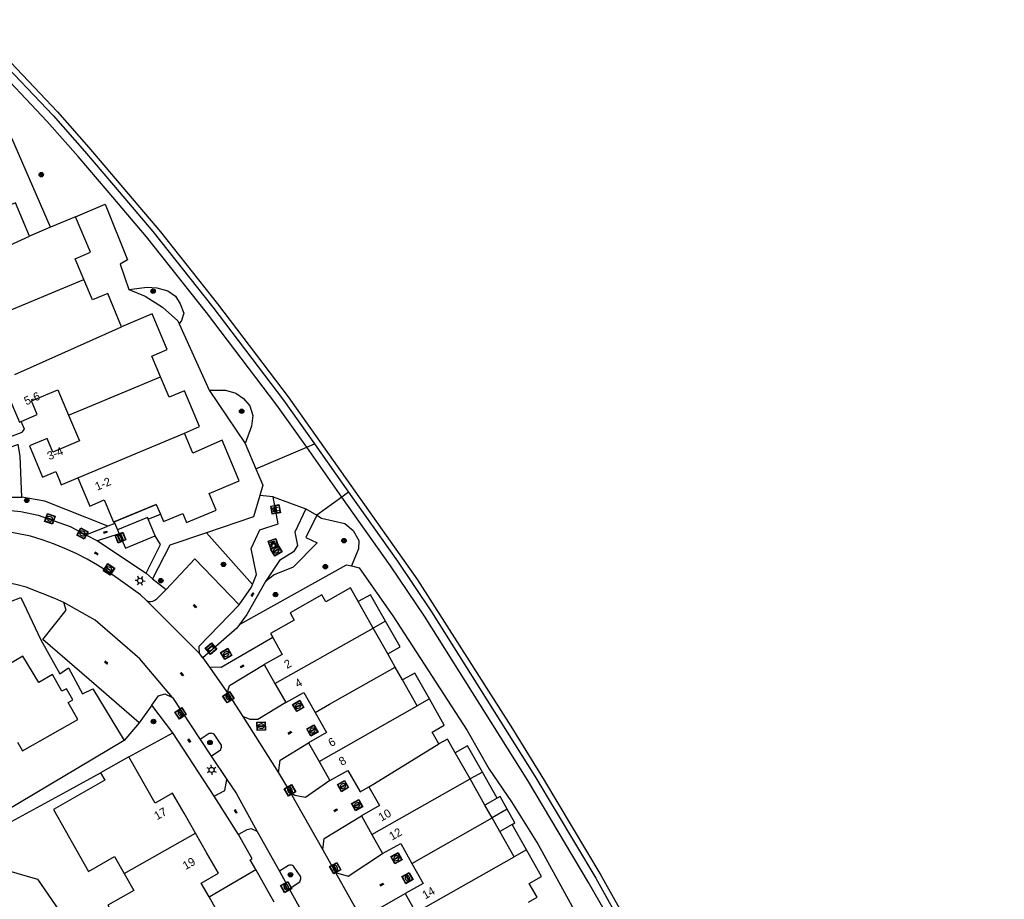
# Model space of a CAD drawing. Header units: metres. Extents: x 93870 to 95789, y 463036 to 464040.
# Tile 331 of 344: x 95604 to 95722, y 463547 to 463653. Entities that reach past the tile are written whole.
import ezdxf
from ezdxf.enums import TextEntityAlignment as Align

# ---------------------------------------------------------------- set-up
doc = ezdxf.new("R2010")
doc.units = ezdxf.units.M
doc.header["$LTSCALE"] = 25.4
for name, color, linetype in [('B_BEBOUWINGSGRENS_0', 1, 'Continuous'), ('B_LUIFEL_1', 200, 'Continuous'), ('B_TUSSENMUUR_0', 7, 'Continuous'), ('G_GRENS_ALGEMEEN_0', 7, 'Continuous'), ('Q_BANK_0', 7, 'Continuous'), ('Q_BOOM_0', 3, 'Continuous'), ('Q_INSPECTIE_OF_RIOOLPUT_0', 253, 'Continuous'), ('Q_KOLK_0', 254, 'Continuous'), ('Q_LICHTMAST_0', 2, 'Continuous'), ('Q_PICKNICKTAFEL_0', 7, 'Continuous'), ('Q_STRAATNAAMBORD_0', 7, 'Continuous'), ('S_GBKN_SYMBOOL_OV_GROOT_0', 7, 'Continuous'), ('T_CULTUURGRENS_0', 76, 'Continuous'), ('T_HAAG_0', 87, 'Continuous'), ('T_HEK_0', 57, 'Continuous'), ('T_WALBESCHERMING_0', 45, 'Continuous'), ('V_WEGGRENS_0', 7, 'Continuous'), ('W_WALBESCHERMING_LIJN_0', 45, 'Continuous'), ('Z_GBKN_HUISNUMMER_0', 252, 'Continuous')]:
    doc.layers.add(name, color=color, linetype=linetype)

# ---------------------------------------------------------------- blocks, each defined once
blk = doc.blocks.new('Q_STRAATNAAMBORD')
for points in [[(-0.5, 0.5), (0.5, 0.5), (0.5, -0.5), (-0.5, -0.5)], [(-0.37, 0.22), (0.36, 0.22), (0.36, -0.21), (-0.37, -0.21)]]:
    blk.add_lwpolyline(points, close=True)
for points in [[(-0.44, 0.46), (0.44, 0.46, -0.414214), (0.46, 0.44), (0.46, -0.44, -0.414214), (0.44, -0.46), (-0.44, -0.46, -0.414214), (-0.46, -0.44), (-0.46, 0.44), (-0.46, 0.44), (-0.46, 0.45), (-0.46, 0.45), (-0.46, 0.45), (-0.46, 0.45), (-0.46, 0.45), (-0.46, 0.45), (-0.46, 0.46), (-0.46, 0.46), (-0.46, 0.46), (-0.45, 0.46), (-0.45, 0.46), (-0.45, 0.46), (-0.45, 0.46), (-0.45, 0.46), (-0.45, 0.46), (-0.44, 0.46), (-0.44, 0.46)], [(-0.29, 0.16), (0.28, 0.16, -0.414214), (0.3, 0.14), (0.3, -0.13, -0.414214), (0.28, -0.16), (-0.29, -0.16, -0.414214), (-0.31, -0.13), (-0.31, 0.14), (-0.31, 0.14), (-0.31, 0.14), (-0.31, 0.14), (-0.31, 0.15), (-0.31, 0.15), (-0.31, 0.15), (-0.3, 0.15), (-0.3, 0.15), (-0.3, 0.15), (-0.3, 0.16), (-0.3, 0.16), (-0.3, 0.16), (-0.3, 0.16), (-0.29, 0.16), (-0.29, 0.16), (-0.29, 0.16), (-0.29, 0.16), (-0.29, 0.16)]]:
    blk.add_lwpolyline(points, format="xyb")
blk = doc.blocks.new('Q_LICHTMAST')
for points in [[(-0.26, 0.15), (-0.52, 0.3)], [(0, 0.3), (0, 0.6)], [(0.26, 0.15), (0.52, 0.3)], [(-0.26, -0.15), (-0.52, -0.3)], [(0, -0.3), (0, -0.6)], [(0.26, -0.15), (0.52, -0.3)]]:
    blk.add_lwpolyline(points)
blk.add_circle((0, 0), 0.3)
blk = doc.blocks.new('Q_KOLK')
blk.add_lwpolyline([(-0.5, 0.5), (0.5, 0.5), (0.5, -0.5), (-0.5, -0.5)], close=True)
for points in [[(-0.44, 0.46), (0.44, 0.46, -0.414214), (0.46, 0.44), (0.46, -0.44, -0.414214), (0.44, -0.46), (-0.44, -0.46, -0.414214), (-0.46, -0.44), (-0.46, 0.44, -0.414214), (-0.44, 0.46)], [(-0.34, 0.1, 0.380426), (-0.28, -0.18)], [(-0.01, 0.27, 0.240218), (-0.34, 0.1)], [(-0.19, 0.04, 0.853344), (-0.19, -0.03)], [(0.33, 0.11, 0.240191), (-0.01, 0.27)], [(0.18, -0.03, 0.849746), (0.18, 0.04)], [(0.27, -0.18, 0.380426), (0.33, 0.11)], [(-0.28, -0.18, 0.148452), (0.01, -0.26)], [(0.01, -0.26, 0.131742), (0.27, -0.18)]]:
    blk.add_lwpolyline(points, format="xyb")
for points in [[(-0.19, 0.04), (0.18, 0.04)], [(0.18, -0.03), (-0.19, -0.03)]]:
    blk.add_lwpolyline(points)
blk = doc.blocks.new('Q_INSPECTIE_OF_RIOOLPUT')
blk.add_lwpolyline([(-0.5, 0.5), (0.5, 0.5), (0.5, -0.5), (-0.5, -0.5)], close=True)
for points in [[(-0.44, 0.46), (0.44, 0.46, -0.414214), (0.46, 0.44), (0.46, -0.44, -0.414214), (0.44, -0.46), (-0.44, -0.46, -0.414214), (-0.46, -0.44), (-0.46, 0.44), (-0.46, 0.44), (-0.46, 0.45), (-0.46, 0.45), (-0.46, 0.45), (-0.46, 0.45), (-0.46, 0.45), (-0.46, 0.45), (-0.46, 0.46), (-0.46, 0.46), (-0.46, 0.46), (-0.45, 0.46), (-0.45, 0.46), (-0.45, 0.46), (-0.45, 0.46), (-0.45, 0.46), (-0.45, 0.46), (-0.44, 0.46), (-0.44, 0.46)], [(-0.34, 0.1, 0.380426), (-0.28, -0.18)], [(-0.01, 0.27, 0.240218), (-0.34, 0.1)], [(-0.19, 0.04, 0.853344), (-0.19, -0.03)], [(0.33, 0.11, 0.240191), (-0.01, 0.27)], [(0.18, -0.03, 0.849746), (0.18, 0.04)], [(0.27, -0.18, 0.380426), (0.33, 0.11)], [(-0.28, -0.18, 0.148452), (0.01, -0.26)], [(0.01, -0.26, 0.131742), (0.27, -0.18)]]:
    blk.add_lwpolyline(points, format="xyb")
for points in [[(-0.19, 0.04), (0.18, 0.04)], [(0.18, -0.03), (-0.19, -0.03)]]:
    blk.add_lwpolyline(points)
blk = doc.blocks.new('Q_PICKNICKTAFEL')
blk.add_lwpolyline([(-0.5, 0.5), (0.5, 0.5), (0.5, -0.5), (-0.5, -0.5)], close=True)
blk.add_lwpolyline([(-0.44, 0.46), (0.44, 0.46, -0.414214), (0.46, 0.44), (0.46, -0.44, -0.414214), (0.44, -0.46), (-0.44, -0.46, -0.414214), (-0.46, -0.44), (-0.46, 0.44), (-0.46, 0.44), (-0.46, 0.45), (-0.46, 0.45), (-0.46, 0.45), (-0.46, 0.45), (-0.46, 0.45), (-0.46, 0.45), (-0.46, 0.46), (-0.46, 0.46), (-0.46, 0.46), (-0.45, 0.46), (-0.45, 0.46), (-0.45, 0.46), (-0.45, 0.46), (-0.45, 0.46), (-0.45, 0.46), (-0.44, 0.46), (-0.44, 0.46)], format="xyb")
for points in [[(-0.25, -0.06), (-0.41, -0.06), (-0.41, 0.02)], [(-0.41, 0.02), (-0.21, 0.02)], [(-0.14, 0.21), (-0.27, 0.21), (-0.27, 0.28)], [(-0.27, 0.28), (0.26, 0.28), (0.26, 0.21), (0.13, 0.21)], [(-0.21, 0.02), (-0.14, 0.21)], [(-0.12, 0.02), (-0.03, 0.21)], [(-0.12, 0.02), (0.11, 0.02)], [(0.03, 0.21), (-0.03, 0.21)], [(0.11, 0.02), (0.03, 0.21)], [(0.21, 0.02), (0.13, 0.21)], [(0.21, 0.02), (0.4, 0.02), (0.4, -0.06), (0.24, -0.06)], [(-0.34, -0.28), (-0.25, -0.06)], [(-0.34, -0.28), (-0.24, -0.28)], [(-0.24, -0.28), (-0.15, -0.06)], [(0.14, -0.06), (-0.15, -0.06)], [(0.23, -0.28), (0.14, -0.06)], [(0.23, -0.28), (0.33, -0.28)], [(0.33, -0.28), (0.24, -0.06)]]:
    blk.add_lwpolyline(points)
blk = doc.blocks.new('Q_BANK')
blk.add_lwpolyline([(-0.5, 0.5), (0.5, 0.5), (0.5, -0.5), (-0.5, -0.5)], close=True)
blk.add_lwpolyline([(-0.44, 0.46), (0.44, 0.46, -0.414214), (0.46, 0.44), (0.46, -0.44, -0.414214), (0.44, -0.46), (-0.44, -0.46, -0.414214), (-0.46, -0.44), (-0.46, 0.44), (-0.46, 0.44), (-0.46, 0.45), (-0.46, 0.45), (-0.46, 0.45), (-0.46, 0.45), (-0.46, 0.45), (-0.46, 0.45), (-0.46, 0.46), (-0.46, 0.46), (-0.46, 0.46), (-0.45, 0.46), (-0.45, 0.46), (-0.45, 0.46), (-0.45, 0.46), (-0.45, 0.46), (-0.45, 0.46), (-0.44, 0.46), (-0.44, 0.46)], format="xyb")
for points in [[(-0.27, 0.02), (-0.37, -0.08)], [(-0.18, 0.13), (-0.27, 0.13), (-0.27, 0.28)], [(-0.27, 0.28), (0.26, 0.28), (0.26, 0.13), (0.17, 0.13)], [(-0.18, 0.02), (-0.27, 0.02)], [(-0.27, 0.02), (-0.18, 0.02)], [(-0.18, 0.02), (-0.18, 0.13)], [(-0.18, 0.13), (-0.14, 0.13)], [(-0.14, 0.13), (-0.14, 0.02)], [(0.13, 0.13), (-0.14, 0.13)], [(0.13, 0.02), (-0.14, 0.02)], [(-0.14, 0.02), (0.13, 0.02)], [(0.13, 0.02), (-0.14, 0.02)], [(-0.14, 0.02), (0.13, 0.02)], [(-0.14, 0.02), (0.13, 0.02)], [(0.13, 0.02), (0.13, 0.13)], [(0.13, 0.13), (0.17, 0.13)], [(0.17, 0.13), (0.17, 0.02)], [(0.17, 0.02), (0.26, 0.02)], [(0.17, 0.02), (0.26, 0.02)], [(0.26, 0.02), (0.36, -0.08)], [(-0.24, -0.08), (-0.37, -0.08)], [(-0.19, -0.08), (-0.19, -0.27), (-0.24, -0.27), (-0.24, -0.08)], [(-0.24, -0.08), (-0.19, -0.08)], [(0.18, -0.08), (-0.19, -0.08)], [(0.23, -0.08), (0.23, -0.27), (0.18, -0.27), (0.18, -0.08)], [(0.18, -0.08), (0.23, -0.08)], [(0.36, -0.08), (0.23, -0.08)]]:
    blk.add_lwpolyline(points)
blk = doc.blocks.new('Q_BOOM')
for radius in [0.27, 0.18, 0.09]:
    blk.add_circle((0, 0), radius)
blk = doc.blocks.new('S_GBKN_SYMBOOL_OV_GROOT')
for points in [[(-0.21875, 0.0625), (0.21875, 0.0625)], [(-0.21875, 0), (0.21875, 0)], [(-0.1875, 0.0625), (-0.1875, 0)], [(-0.125, 0.09375), (-0.125, 0.0625)], [(-0.125, 0), (-0.125, -0.0625)], [(-0.0625, 0.0625), (-0.0625, 0)], [(0, 0.09375), (0, 0.0625)], [(0, 0), (0, -0.0625)], [(0.0625, 0.0625), (0.0625, 0)], [(0.125, 0.09375), (0.125, 0.0625)], [(0.125, 0), (0.125, -0.0625)], [(0.1875, 0.0625), (0.1875, 0)], [(-0.21875, -0.0625), (0.21875, -0.0625)], [(-0.1875, -0.0625), (-0.1875, -0.09375)], [(-0.0625, -0.0625), (-0.0625, -0.09375)], [(0.0625, -0.0625), (0.0625, -0.09375)], [(0.1875, -0.0625), (0.1875, -0.09375)]]:
    blk.add_lwpolyline(points)

msp = doc.modelspace()

# ---------------------------------------------------------------- linework, layer by layer
at = {"layer": 'B_BEBOUWINGSGRENS_0'}
for p, q in [((95610.5, 463629.39), (95607.51, 463628.13)), ((95607.51, 463628.13), (95604.96, 463627.06)), ((95620.76, 463610.09), (95619.71, 463612.58)), ((95623.63, 463603.3), (95625.47, 463604.08)), ((95620.25, 463594.7), (95620.75, 463593.51)), ((95619.19, 463593.12), (95615.59, 463591.61)), ((95619.32, 463592.82), (95619.19, 463593.12)), ((95620.11, 463590.91), (95619.32, 463592.82)), ((95615.59, 463591.61), (95615.79, 463591.15)), ((95646.4, 463579.77), (95644.58, 463582.98)), ((95648.16, 463576.66), (95646.4, 463579.77)), ((95649.05, 463575.08), (95648.16, 463576.66)), ((95633.26, 463575.39), (95634.56, 463573.09)), ((95649.94, 463573.52), (95649.05, 463575.08)), ((95651.71, 463570.39), (95649.94, 463573.52)), ((95634.56, 463573.09), (95635.86, 463570.79)), ((95653.19, 463571.23), (95651.71, 463570.39)), ((95638.59, 463565.95), (95639.87, 463563.67)), ((95616.95, 463564.25), (95613.52, 463562.32)), ((95658.08, 463561.58), (95656.3, 463564.73)), ((95639.87, 463563.67), (95641.16, 463561.39)), ((95659.87, 463558.43), (95658.08, 463561.58)), ((95660.74, 463556.89), (95659.87, 463558.43)), ((95624.97, 463555.04), (95623.6, 463557.44)), ((95644.97, 463557.15), (95646.25, 463554.87)), ((95661.66, 463555.26), (95660.74, 463556.89)), ((95646.25, 463554.87), (95647.54, 463552.58)), ((95663.39, 463552.2), (95661.66, 463555.26)), ((95664.87, 463553.04), (95663.39, 463552.2)), ((95628.84, 463543.46), (95626.61, 463547.35)), ((95650.25, 463547.76), (95651.54, 463545.47))]:
    msp.add_line(p, q, dxfattribs=at)
for points in [[(95604.96, 463627.06), (95603.28, 463631.06), (95601.44, 463630.29), (95600.39, 463632.78)], [(95611.5, 463621.84), (95610.46, 463624.32), (95612.3, 463625.1), (95610.5, 463629.39)], [(95616.07, 463616.13), (95614.39, 463620.13), (95612.55, 463619.35), (95611.5, 463621.84)], [(95619.71, 463612.58), (95621.56, 463613.36), (95619.74, 463617.67), (95616.07, 463616.13)], [(95625.47, 463604.08), (95623.65, 463608.39), (95621.81, 463607.62), (95620.76, 463610.09)], [(95602.24, 463608.19), (95603.75, 463604.62), (95603.97, 463604.71)], [(95603.97, 463604.71), (95605.88, 463605.52), (95605.19, 463607.18), (95608.39, 463608.52), (95609.68, 463605.44)], [(95609.68, 463605.44), (95610.98, 463602.35), (95607.78, 463601), (95607.09, 463602.66), (95604.95, 463601.76), (95606.54, 463598), (95608.12, 463598.67), (95608.61, 463597.51), (95608.79, 463597.07), (95610.79, 463597.91)], [(95626.64, 463596.03), (95630.25, 463597.54), (95628.19, 463602.43), (95624.64, 463600.89), (95623.63, 463603.3)], [(95610.79, 463597.91), (95612.23, 463594.5), (95613.97, 463595.23), (95615.1, 463592.54), (95615.18, 463592.58)], [(95620.75, 463593.51), (95621.12, 463592.63), (95622.96, 463593.4), (95623.43, 463593.6), (95623.89, 463592.5), (95627.47, 463593.99), (95626.64, 463596.03)], [(95615.18, 463592.58), (95616.94, 463593.31), (95620.25, 463594.7)], [(95615.79, 463591.15), (95616.52, 463589.41), (95620.11, 463590.91)], [(95644.58, 463582.98), (95643.65, 463584.62), (95640.69, 463582.93), (95640.19, 463583.8), (95636.38, 463581.62), (95636.87, 463580.75), (95634.01, 463579.12), (95634.28, 463578.63)], [(95604.17, 463576.41), (95602.17, 463575.22), (95600.55, 463578.02), (95601.63, 463578.65), (95600.18, 463581.18), (95599.1, 463580.56), (95598.67, 463581.3), (95598.23, 463581.05)], [(95634.28, 463578.63), (95635.43, 463576.61), (95633.26, 463575.39)], [(95603.51, 463566.02), (95604.11, 463564.97), (95610.78, 463568.77), (95609.63, 463570.82), (95610.17, 463571.12), (95609.41, 463572.47), (95608.87, 463572.16), (95607.72, 463574.2), (95606.08, 463573.22), (95604.17, 463576.41)], [(95635.86, 463570.79), (95638.03, 463572.02), (95639.4, 463569.6)], [(95654.31, 463565.8), (95653.49, 463567.24), (95654.97, 463568.08), (95653.19, 463571.23)], [(95639.4, 463569.6), (95640.76, 463567.18), (95638.59, 463565.95)], [(95656.3, 463564.73), (95655.36, 463566.4), (95654.31, 463565.8)], [(95623.6, 463557.44), (95622.22, 463559.85), (95620.13, 463558.66), (95616.95, 463564.25)], [(95641.16, 463561.39), (95643.34, 463562.62), (95644.82, 463560.02), (95645.89, 463560.62)], [(95613.52, 463562.32), (95614.03, 463561.42), (95607.84, 463557.88), (95612.08, 463550.44), (95615.21, 463552.22), (95616.37, 463550.18)], [(95645.89, 463560.62), (95647.15, 463558.38), (95644.97, 463557.15)], [(95626.61, 463547.35), (95625.65, 463549.03), (95627.73, 463550.22), (95626.34, 463552.65), (95624.97, 463555.04)], [(95647.54, 463552.58), (95649.72, 463553.8), (95651.07, 463551.39)], [(95665.11, 463546.72), (95666.16, 463547.32), (95665.21, 463548.99), (95666.69, 463549.83), (95664.87, 463553.04)], [(95651.07, 463551.39), (95652.43, 463548.98), (95650.25, 463547.76)], [(95616.37, 463550.18), (95617.54, 463548.13), (95614.42, 463546.35), (95618.67, 463538.89), (95624.89, 463542.41), (95625.4, 463541.51)]]:
    msp.add_lwpolyline(points, dxfattribs=at)
at = {"layer": 'B_LUIFEL_1'}
for p, q in [((95620.25, 463594.7), (95615.18, 463592.58)), ((95615.18, 463592.58), (95615.25, 463592.41)), ((95615.25, 463592.41), (95615.59, 463591.61)), ((95646.06, 463583.81), (95644.58, 463582.98)), ((95647.88, 463580.61), (95646.06, 463583.81)), ((95647.88, 463580.61), (95646.4, 463579.77)), ((95651.41, 463574.36), (95649.94, 463573.52)), ((95653.19, 463571.23), (95651.41, 463574.36)), ((95659.56, 463562.42), (95658.08, 463561.58)), ((95661.35, 463559.27), (95659.56, 463562.42)), ((95661.35, 463559.27), (95659.87, 463558.43)), ((95662.57, 463557.93), (95660.74, 463556.89)), ((95663.14, 463556.1), (95661.66, 463555.26)), ((95664.87, 463553.04), (95663.14, 463556.1))]:
    msp.add_line(p, q, dxfattribs=at)
for points in [[(95619.19, 463593.12), (95619.28, 463592.9), (95620.75, 463593.51)], [(95648.16, 463576.66), (95649.64, 463577.5), (95647.88, 463580.61)], [(95659.56, 463562.42), (95657.78, 463565.57), (95656.3, 463564.73)], [(95662.57, 463557.93), (95661.69, 463559.47), (95661.35, 463559.27)], [(95663.14, 463556.1), (95663.49, 463556.3), (95662.57, 463557.93)]]:
    msp.add_lwpolyline(points, dxfattribs=at)
at = {"layer": 'B_TUSSENMUUR_0'}
for p, q in [((95593.95, 463622.05), (95604.96, 463627.06)), ((95600.41, 463617.18), (95611.5, 463621.84)), ((95603.2, 463610.35), (95616.07, 463616.13)), ((95610.79, 463597.91), (95623.63, 463603.3)), ((95634.56, 463573.09), (95646.4, 463579.77)), ((95639.87, 463563.67), (95651.71, 463570.39)), ((95646.25, 463554.87), (95658.08, 463561.58)), ((95616.37, 463550.18), (95624.97, 463555.04)), ((95651.54, 463545.47), (95663.39, 463552.2))]:
    msp.add_line(p, q, dxfattribs=at)
for points in [[(95609.68, 463605.44), (95611.52, 463606.21), (95620.76, 463610.09)], [(95639.4, 463569.6), (95641.14, 463570.59), (95649.05, 463575.08)], [(95645.89, 463560.62), (95646.54, 463561.02), (95654.31, 463565.8)], [(95651.07, 463551.39), (95652.81, 463552.38), (95660.74, 463556.89)]]:
    msp.add_lwpolyline(points, dxfattribs=at)
at = {"layer": 'G_GRENS_ALGEMEEN_0'}
for p, q in [((95626.64, 463608.47), (95630.98, 463602.04)), ((95615.25, 463592.41), (95614.41, 463592.08)), ((95611.74, 463591.04), (95614.41, 463592.08)), ((95615.79, 463591.15), (95613.16, 463590.29)), ((95620.74, 463589.85), (95620.11, 463590.91)), ((95619.02, 463586.41), (95620.74, 463589.85)), ((95621.89, 463589.77), (95619.8, 463585.72)), ((95626.61, 463547.35), (95632.26, 463550.65))]:
    msp.add_line(p, q, dxfattribs=at)
for points in [[(95616.92, 463620.61), (95618.92, 463619.83), (95620.98, 463618.49), (95622.83, 463616.83), (95623.01, 463616.48)], [(95600.31, 463602.45), (95600.87, 463602.22), (95604.06, 463603.4), (95604.34, 463603.79), (95603.97, 463604.71)], [(95604.02, 463595.57), (95603.84, 463600.53), (95603.6, 463601.94), (95601.14, 463601.02)], [(95614.41, 463592.08), (95606.82, 463595.07), (95604.02, 463595.57)], [(95596.51, 463586.21), (95598.74, 463582.37), (95600.62, 463583.33), (95600.9, 463582.84), (95602.35, 463583.6), (95602.68, 463582.97), (95603.9, 463583.45), (95606.31, 463578.36)], [(95634.28, 463578.63), (95628.06, 463575.03), (95626.65, 463575.08)], [(95629, 463571.71), (95628.87, 463572.17), (95629.08, 463572.87), (95633.26, 463575.39)], [(95635.86, 463570.79), (95632.48, 463568.76), (95631.57, 463568.74), (95630.69, 463569.13)], [(95634.99, 463562.33), (95635.18, 463563.84), (95638.59, 463565.95)], [(95641.16, 463561.39), (95638.23, 463559.36), (95636.94, 463559.59), (95636.42, 463559.89)], [(95640.34, 463553.02), (95640.49, 463554.4), (95644.97, 463557.15)], [(95641.87, 463550.29), (95643.4, 463549.84), (95647.54, 463552.58)], [(95645.46, 463543.89), (95645.83, 463545.25), (95650.25, 463547.76)]]:
    msp.add_lwpolyline(points, dxfattribs=at)
at = {"layer": 'T_CULTUURGRENS_0'}
for p, q in [((95632.27, 463598.97), (95638.38, 463601.58)), ((95634.34, 463595.62), (95632.73, 463595.79)), ((95642.63, 463595.58), (95639.59, 463593.38)), ((95638.29, 463594.15), (95639.59, 463593.38)), ((95631.86, 463585.05), (95626.31, 463591.28)), ((95618.19, 463568.35), (95616.39, 463566.22))]:
    msp.add_line(p, q, dxfattribs=at)
for points in [[(95602.02, 463595.56), (95603.36, 463595.57), (95604.02, 463595.57)], [(95639.59, 463593.38), (95638.29, 463590.71), (95639.64, 463590.05)], [(95639.59, 463593.38), (95640.15, 463593.02), (95642.98, 463592.39), (95643.99, 463591.53), (95644.68, 463590.33), (95644.62, 463589.35), (95643.8, 463587.27)], [(95639.64, 463590.05), (95636.75, 463587.14), (95634.48, 463586.19), (95633.43, 463585.39)]]:
    msp.add_lwpolyline(points, dxfattribs=at)
at = {"layer": 'T_HAAG_0'}
for p, q in [((95607.51, 463628.13), (95602.83, 463638.86)), ((95610.5, 463629.39), (95614.07, 463630.89)), ((95623.01, 463616.48), (95626.64, 463608.47)), ((95630.98, 463602.04), (95632.27, 463598.97)), ((95626.31, 463591.28), (95621.89, 463589.77))]:
    msp.add_line(p, q, dxfattribs=at)
for points in [[(95614.07, 463630.89), (95616.76, 463624.18), (95615.89, 463623.66), (95616.92, 463620.61)], [(95616.92, 463620.61), (95619.16, 463620.9), (95620.31, 463620.81), (95621.64, 463620.47), (95622.57, 463619.81), (95623.14, 463618.87), (95623.55, 463617.78), (95623.28, 463616.86), (95623.01, 463616.48)], [(95626.64, 463608.47), (95628.6, 463608.48), (95629.84, 463608.12), (95630.77, 463607.46), (95631.51, 463606.57), (95631.89, 463605.4), (95631.72, 463604.14), (95630.98, 463602.04)], [(95632.27, 463598.97), (95633.09, 463597), (95632.73, 463595.79)], [(95632.73, 463595.79), (95631.95, 463593.2), (95626.31, 463591.28)]]:
    msp.add_lwpolyline(points, dxfattribs=at)
at = {"layer": 'T_HEK_0'}
msp.add_line((95616.95, 463564.25), (95622.26, 463567.14), dxfattribs=at)
for points in [[(95630.28, 463580.2), (95643.2, 463587.42), (95643.8, 463587.27)], [(95643.8, 463587.27), (95644.72, 463587.04), (95648.77, 463581.24), (95657.71, 463567.41), (95660.38, 463562.75), (95663.07, 463558.83), (95666.3, 463553.68), (95674, 463539.6), (95679.34, 463528.4)], [(95606.31, 463578.36), (95608.6, 463574.28), (95609.68, 463574.99), (95611.35, 463571.85), (95612.61, 463572.47), (95616.39, 463566.22)], [(95616.39, 463566.22), (95609.02, 463561.84), (95602.05, 463557.7)], [(95602.79, 463556.45), (95609.88, 463560.33), (95613.52, 463562.32)]]:
    msp.add_lwpolyline(points, dxfattribs=at)
at = {"layer": 'T_WALBESCHERMING_0'}
msp.add_lwpolyline([(95600.89, 463550.93), (95605.94, 463549.48), (95611.51, 463541.36), (95610.55, 463537.58)], dxfattribs=at)
at = {"layer": 'V_WEGGRENS_0'}
for p, q in [((95638.38, 463601.58), (95639.32, 463601.99)), ((95639.32, 463601.99), (95643.44, 463596.16)), ((95642.63, 463595.58), (95638.38, 463601.58)), ((95643.44, 463596.16), (95642.63, 463595.58)), ((95634.34, 463595.62), (95638.29, 463594.15)), ((95634.93, 463592.34), (95634.34, 463595.62)), ((95638.29, 463594.15), (95636.94, 463591.36)), ((95611.74, 463591.04), (95613.16, 463590.29)), ((95613.16, 463590.29), (95619.02, 463586.41)), ((95619.02, 463586.41), (95619.8, 463585.72)), ((95619.8, 463585.72), (95621.42, 463584.45)), ((95609.12, 463582.88), (95608.01, 463583.34)), ((95625.47, 463576.71), (95619.06, 463583.09)), ((95625.85, 463576.18), (95625.47, 463576.71)), ((95625.85, 463576.18), (95626.65, 463575.08)), ((95626.65, 463575.08), (95629, 463571.71)), ((95622.19, 463571.39), (95625.55, 463566.35)), ((95629, 463571.71), (95630.69, 463569.13)), ((95619.73, 463570.5), (95618.19, 463568.35)), ((95622.26, 463567.14), (95619.73, 463570.5)), ((95630.69, 463569.13), (95634.99, 463562.33)), ((95627.23, 463559.49), (95622.26, 463567.14)), ((95625.55, 463566.35), (95626.88, 463564.35)), ((95626.88, 463564.35), (95628.76, 463561.53)), ((95634.99, 463562.33), (95636.42, 463559.89)), ((95630.16, 463554.88), (95627.23, 463559.49)), ((95636.42, 463559.89), (95640.34, 463553.02)), ((95632.43, 463555.26), (95635.11, 463550.45)), ((95640.34, 463553.02), (95641.87, 463550.29)), ((95634.45, 463546.71), (95632.26, 463550.65)), ((95635.11, 463550.45), (95636.28, 463548.35)), ((95641.87, 463550.29), (95645.46, 463543.89)), ((95636.28, 463548.35), (95644.87, 463532.9))]:
    msp.add_line(p, q, dxfattribs=at)
for points in [[(95596.77, 463653.16), (95600.76, 463649.01), (95607.8, 463641.59), (95611.6, 463637.31), (95615.09, 463633.2), (95619.84, 463627.61), (95627.08, 463618.47), (95635.59, 463607.26), (95639.32, 463601.99)], [(95638.38, 463601.58), (95634.78, 463606.67), (95626.29, 463617.86), (95619.06, 463626.97), (95614.33, 463632.55), (95610.84, 463636.65), (95607.06, 463640.91), (95600.04, 463648.32), (95595.81, 463652.71)], [(95643.44, 463596.16), (95649.33, 463587.86), (95653.41, 463581.75), (95665.89, 463561.92), (95673.23, 463549.6), (95675.27, 463545.98), (95679.26, 463538.32), (95686.08, 463524.32), (95689.45, 463516.91), (95695.39, 463503.25), (95699.61, 463492.72), (95703.79, 463481.78), (95707.47, 463471.3), (95709.81, 463464.16), (95711.54, 463458.5), (95716.53, 463440.61), (95719.16, 463430.38), (95722.49, 463416.13)], [(95721.51, 463415.92), (95718.19, 463430.14), (95715.57, 463440.35), (95710.58, 463458.21), (95708.86, 463463.86), (95706.52, 463470.98), (95702.85, 463481.44), (95698.68, 463492.36), (95694.47, 463502.86), (95688.54, 463516.5), (95685.18, 463523.9), (95678.36, 463537.87), (95674.39, 463545.51), (95672.36, 463549.1), (95665.04, 463561.4), (95652.57, 463581.21), (95648.5, 463587.29), (95642.63, 463595.58)], [(95619.06, 463583.09), (95618.36, 463583.77), (95615.65, 463585.73), (95614.43, 463586.57), (95613.18, 463587.36), (95611.9, 463588.09), (95610.58, 463588.77), (95609.24, 463589.38), (95607.87, 463589.94), (95606.48, 463590.44), (95605.07, 463590.88), (95603.24, 463591.23), (95601.4, 463591.53), (95599.55, 463591.77), (95597.69, 463591.96), (95595.83, 463592.09), (95595.31, 463592.15), (95594.81, 463592.3), (95594.34, 463592.52), (95593.91, 463592.81), (95593.53, 463593.17), (95593.2, 463593.58), (95592.84, 463594.38)], [(95601.88, 463594.06), (95603.92, 463593.86), (95606.01, 463593.39), (95609.87, 463592.04), (95611.74, 463591.04)], [(95631.86, 463585.05), (95632.33, 463586.26), (95631.68, 463589.39), (95632.72, 463591.61), (95634.93, 463592.34)], [(95636.94, 463591.36), (95637.29, 463589.73), (95636.8, 463588.97), (95635.09, 463587.93), (95633.43, 463585.39)], [(95621.42, 463584.45), (95624.88, 463588.12), (95630.26, 463582.57)], [(95608.01, 463583.34), (95604.57, 463584.71), (95603.31, 463585.05), (95600.55, 463585.58), (95596.51, 463586.21)], [(95633.43, 463585.39), (95631.17, 463581.41), (95630.28, 463580.2)], [(95619.06, 463583.09), (95619.31, 463583), (95619.58, 463582.98), (95619.85, 463583.02), (95620.09, 463583.13), (95620.31, 463583.29), (95621.42, 463584.45)], [(95630.26, 463582.57), (95631.73, 463584.71), (95631.86, 463585.05)], [(95618.19, 463568.35), (95613.05, 463572.8), (95606.57, 463578.39), (95609.4, 463581.93), (95609.12, 463582.88)], [(95622.19, 463571.39), (95618.26, 463576.07), (95612.88, 463580.73), (95609.12, 463582.88)], [(95625.47, 463576.71), (95625.42, 463577.6), (95630.26, 463582.57)], [(95630.28, 463580.2), (95629.97, 463579.77), (95625.85, 463576.18)], [(95619.73, 463570.5), (95620.52, 463571.62), (95621.26, 463571.84), (95622.19, 463571.39)], [(95626.88, 463564.35), (95627.98, 463565.08), (95628.04, 463565.19), (95628.09, 463565.3), (95628.11, 463565.42), (95628.12, 463565.54), (95628.12, 463565.67), (95627.24, 463566.98), (95627.13, 463567.04), (95627, 463567.07), (95626.87, 463567.09), (95626.74, 463567.08), (95626.61, 463567.06), (95625.55, 463566.35)], [(95627.23, 463559.49), (95628.5, 463560.21), (95628.76, 463561.53)], [(95628.76, 463561.53), (95629.86, 463559.88), (95632.43, 463555.26)], [(95632.43, 463555.26), (95631.71, 463555.57), (95631.15, 463555.46), (95630.16, 463554.88)], [(95632.26, 463550.65), (95631.56, 463551.84), (95631.79, 463551.96), (95630.16, 463554.88)], [(95636.28, 463548.35), (95637.54, 463549.18), (95637.6, 463549.29), (95637.64, 463549.41), (95637.67, 463549.52), (95637.68, 463549.65), (95637.67, 463549.77), (95636.8, 463551.08), (95636.68, 463551.14), (95636.55, 463551.18), (95636.42, 463551.19), (95636.29, 463551.19), (95636.17, 463551.16), (95635.11, 463550.45)]]:
    msp.add_lwpolyline(points, dxfattribs=at)
at = {"layer": 'W_WALBESCHERMING_LIJN_0'}
msp.add_lwpolyline([(95601.26, 463649.5), (95608.32, 463642.06), (95612.13, 463637.76), (95620.77, 463627.58), (95627.63, 463618.9), (95636.15, 463607.67), (95651.73, 463585.58), (95662.98, 463567.94), (95666.93, 463561.56), (95673.83, 463549.96), (95675.89, 463546.31), (95679.88, 463538.63), (95686.71, 463524.62), (95691.92, 463513.04), (95697.68, 463499.49), (95702.51, 463487.16), (95706.04, 463477.59), (95708.13, 463471.53), (95710.48, 463464.37), (95713.65, 463453.72), (95718.62, 463435.44), (95721.62, 463423.09)], dxfattribs=at)

# ---------------------------------------------------------------- block references
at = {"layer": 'Q_BANK_0', "rotation": 100.1972055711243}
msp.add_blockref('Q_BANK', (95634.63, 463594.09), dxfattribs=at)
at = {"layer": 'Q_BOOM_0'}
for p, rotation in [((95606.38, 463634.47), 113.5752772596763), ((95619.86, 463620.41), 175.5251034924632), ((95630.54, 463605.93), 107.9930878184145), ((95604.63, 463595.18), 169.976818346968), ((95642.88, 463590.32), 119.8989018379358), ((95628.35, 463587.46), 131.666620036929), ((95640.63, 463587.18), 29.21626923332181), ((95620.79, 463585.5), 141.9053062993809), ((95634.62, 463583.82), 29.21626923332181), ((95619.92, 463568.51), 127.0223810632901), ((95626.72, 463565.99), 123.6834559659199), ((95636.43, 463550.03), 123.6497680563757)]:
    msp.add_blockref('Q_BOOM', p, dxfattribs=dict(at, rotation=rotation))
at = {"layer": 'Q_INSPECTIE_OF_RIOOLPUT_0'}
for p, rotation in [((95607.42, 463592.96), 160.7231784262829), ((95611.35, 463591.19), 151.8639394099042), ((95628.68, 463576.66), 30.06894563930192), ((95632.89, 463567.95), 1.259045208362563)]:
    msp.add_blockref('Q_INSPECTIE_OF_RIOOLPUT', p, dxfattribs=dict(at, rotation=rotation))
at = {"layer": 'Q_KOLK_0'}
for p, rotation in [((95634.72, 463589.15), 31.32762802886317), ((95614.55, 463586.86), 147.8261365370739), ((95628.94, 463571.44), 123.3402996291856), ((95637.37, 463570.39), 29.54544378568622), ((95623.17, 463569.5), 123.6664782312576), ((95639.07, 463567.43), 29.54544378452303), ((95642.76, 463560.73), 29.4325684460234), ((95636.37, 463560.21), 120.50462096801), ((95644.47, 463558.43), 29.4325684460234), ((95649.2, 463552.02), 29.23281745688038), ((95641.83, 463550.82), 119.264830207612), ((95650.53, 463549.63), 119.4367043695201), ((95635.92, 463548.53), 119.0638386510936)]:
    msp.add_blockref('Q_KOLK', p, dxfattribs=dict(at, rotation=rotation))
at = {"layer": 'Q_LICHTMAST_0'}
for p, rotation in [((95618.29, 463585.49), 146.4908183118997), ((95626.92, 463562.67), 123.6618962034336)]:
    msp.add_blockref('Q_LICHTMAST', p, dxfattribs=dict(at, rotation=rotation))
at = {"layer": 'Q_PICKNICKTAFEL_0', "rotation": 18.27925415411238}
msp.add_blockref('Q_PICKNICKTAFEL', (95634.36, 463589.95), dxfattribs=at)
at = {"layer": 'Q_STRAATNAAMBORD_0'}
for p, rotation in [((95615.93, 463590.69), 112.9396238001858), ((95626.84, 463577.3), 41.07140681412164)]:
    msp.add_blockref('Q_STRAATNAAMBORD', p, dxfattribs=dict(at, rotation=rotation))
at = {"layer": 'S_GBKN_SYMBOOL_OV_GROOT_0'}
for p, rotation in [((95614.12, 463591.35), 21.28882558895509), ((95613.03, 463588.76), 150.346507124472), ((95631.86, 463583.83), 60.41039143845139), ((95624.92, 463582.42), 135.1523343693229), ((95614.21, 463575.61), 139.1750111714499), ((95623.36, 463574.22), 130.0457733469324), ((95630.6, 463575.17), 30.06894563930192), ((95636.34, 463567.17), 31.7479098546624), ((95624.24, 463566.2), 122.9691191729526), ((95629.83, 463557.67), 119.0872500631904), ((95641.88, 463557.82), 31.54323731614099), ((95647.43, 463548.85), 29.59108626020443)]:
    msp.add_blockref('S_GBKN_SYMBOOL_OV_GROOT', p, dxfattribs=dict(at, rotation=rotation))

# ---------------------------------------------------------------- texts
at = {"layer": 'Z_GBKN_HUISNUMMER_0', "linetype": 'Continuous'}
for s, rotation, p in [('5-6', 22.9, (95605.26, 463607.48)), ('3-4', 22.9, (95608.05, 463600.85)), ('1-2', 22.9, (95613.81, 463597.18)), ('2', 29.5, (95636.09, 463575.47)), ('4', 29.5, (95637.39, 463573.17)), ('6', 29.3, (95641.41, 463566.03)), ('8', 29.5, (95642.69, 463563.76)), ('17', 29.7, (95620.74, 463557.4)), ('10', 29.3, (95647.79, 463557.23)), ('12', 29.4, (95649.07, 463554.95)), ('19', 29.8, (95624.18, 463551.39)), ('14', 29.4, (95653.07, 463547.84))]:
    msp.add_text(s, height=1, rotation=rotation, dxfattribs=at).set_placement(p, align=Align.MIDDLE)

doc.saveas('drawing.dxf')
